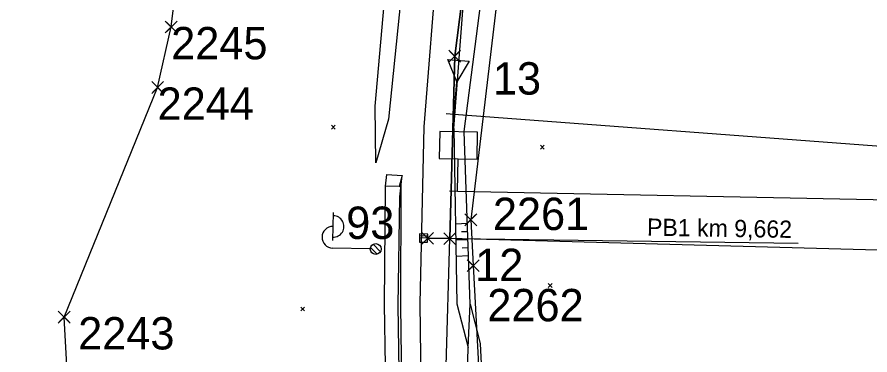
# Model space of a CAD drawing. Extents: x -866402 to -860377, y -1041908 to -1038598.
# Drawn here: x -862549.8 to -862470.8, y -1039454.6 to -1039423.3 of the extents above; entities that cross this region are included whole.
import ezdxf

# ---------------------------------------------------------------- set-up
doc = ezdxf.new("R2010")
doc.units = 0
for name, color, linetype in [('PS 01 prvky', 7, 'Continuous'), ('PS 01 trasa', 7, 'Continuous'), ('PS 02 trasa', 7, 'Continuous'), ('SO 01 trasa', 7, 'Continuous'), ('SZDC', 7, 'Continuous'), ('Vrstva 1', 7, 'Continuous'), ('Vrstva 14', 7, 'Continuous'), ('Vrstva 25', 7, 'Continuous'), ('Vrstva 48', 7, 'Continuous'), ('Vrstva 49', 7, 'Continuous'), ('Vrstva 60', 7, 'Continuous'), ('Vrstva 7', 7, 'Continuous'), ('Vrstva 8', 7, 'Continuous')]:
    doc.layers.add(name, color=color, linetype=linetype)

msp = doc.modelspace()

# ---------------------------------------------------------------- linework, layer by layer
at = {"layer": 'PS 01 prvky'}
msp.add_line((-862477.422, -1039444.285), (-862511.422, -1039443.814), dxfattribs=at)
msp.add_lwpolyline([(-862511.772, -1039444.158), (-862511.766, -1039443.408), (-862512.516, -1039443.401), (-862512.522, -1039444.151)], close=True, dxfattribs=at)
for points in [[(-862511.768, -1039443.595), (-862512.518, -1039443.589)], [(-862511.769, -1039443.783), (-862512.519, -1039443.776)]]:
    msp.add_lwpolyline(points, dxfattribs=at)
at = {"layer": 'PS 01 trasa'}
msp.add_line((-862428.08, -1039446.063), (-862509.722, -1039443.838), dxfattribs=at)
msp.add_lwpolyline([(-862500.946, -1039382.238), (-862506.583, -1039405.984), (-862509.261, -1039426.925), (-862509.722, -1039443.838), (-862511.769, -1039443.809)], dxfattribs=at)
at = {"layer": 'PS 02 trasa'}
msp.add_lwpolyline([(-862545.675, -1039649.8), (-862530.757, -1039623.443), (-862522.932, -1039604.729), (-862515.46, -1039580.555), (-862510.685, -1039555.744), (-862508.634, -1039530.584), (-862506.732, -1039509.025), (-862506.431, -1039505.647), (-862506.665, -1039501.934), (-862508.381, -1039484.78), (-862508.488, -1039483.971), (-862507.551, -1039482.903), (-862507.488, -1039481.712), (-862507.623, -1039478.057), (-862509.092, -1039477.147), (-862510.044, -1039455.637), (-862509.722, -1039443.838), (-862509.261, -1039426.925), (-862506.583, -1039405.984), (-862500.946, -1039382.238), (-862490.795, -1039355.075), (-862481.411, -1039336.582)], dxfattribs=at)
at = {"layer": 'SO 01 trasa'}
for points in [[(-862509.722, -1039443.838), (-862509.261, -1039426.925), (-862506.583, -1039405.984), (-862500.946, -1039382.238)], [(-862509.092, -1039477.147), (-862510.044, -1039455.637), (-862509.722, -1039443.838)]]:
    msp.add_lwpolyline(points, dxfattribs=at)
at = {"layer": 'SZDC'}
for points in [[(-862296.71, -1039229.87), (-862316.65, -1039230.71), (-862348.72, -1039238.93), (-862380.51, -1039253.6), (-862410.85, -1039277.18), (-862440.53, -1039308.72), (-862448.041, -1039316.665), (-862455.094, -1039324.01), (-862466.781, -1039329.472), (-862479.414, -1039335.377), (-862482.88, -1039349.12), (-862498.59, -1039394.48), (-862504.52, -1039414.78), (-862507.77, -1039442.09), (-862507.542, -1039446.341), (-862506.21, -1039471.12), (-862505.869, -1039481.526), (-862505.252, -1039500.361), (-862503.67, -1039530.107), (-862504.256, -1039560.514), (-862512.94, -1039597.44), (-862522.209, -1039619.87), (-862533.818, -1039639.468), (-862574.405, -1039691.562)], [(-862597.59, -1039662.79), (-862567.2, -1039636.61), (-862572.98, -1039634.36), (-862581.31, -1039629.28), (-862567.95, -1039608.49), (-862547.19, -1039572.66), (-862538.66, -1039537.19), (-862534.9, -1039502.5), (-862535.25, -1039489.12), (-862534.88, -1039485.46), (-862543.81, -1039480.51), (-862544.26, -1039470.12), (-862544.59, -1039466.71), (-862545.46, -1039451.11), (-862536.8, -1039429.82), (-862535.54, -1039424.21), (-862532.73, -1039401.52), (-862527.41, -1039377.43), (-862521.71, -1039358.08), (-862507.17, -1039329.53)]]:
    msp.add_lwpolyline(points, dxfattribs=at)
at = {"layer": 'Vrstva 1'}
msp.add_lwpolyline([(-862512.008, -1039476.004), (-862512.24, -1039466.872), (-862512.447, -1039449.843), (-862512.083, -1039433.477), (-862510.815, -1039417.563), (-862508.369, -1039401.798), (-862504.899, -1039386.684), (-862500.227, -1039371.447), (-862494.61, -1039356.985), (-862487.828, -1039342.57)], dxfattribs=at)
at = {"layer": 'Vrstva 14'}
for p, q in [((-862515.562, -1039437.9), (-862514.131, -1039437.986)), ((-862514.402, -1039439.011), (-862515.668, -1039438.97))]:
    msp.add_line(p, q, dxfattribs=at)
for points in [[(-862514.561, -1039499.544), (-862514.554, -1039498.529), (-862514.716, -1039492.412), (-862515.255, -1039476.387), (-862515.499, -1039467.006), (-862515.758, -1039449.95), (-862515.668, -1039438.97), (-862515.562, -1039437.9)], [(-862513.337, -1039498.511), (-862513.51, -1039492.456), (-862514.077, -1039476.314), (-862514.247, -1039466.275), (-862514.515, -1039450.046), (-862514.361, -1039439.946), (-862514.131, -1039437.986)], [(-862514.131, -1039437.986), (-862514.402, -1039439.011), (-862514.256, -1039438.985), (-862514.278, -1039450.05), (-862514.061, -1039466.962), (-862513.769, -1039476.294), (-862513.311, -1039492.497), (-862513.092, -1039498.508)]]:
    msp.add_lwpolyline(points, dxfattribs=at)
at = {"layer": 'Vrstva 25'}
for p, q in [((-862520.566, -1039444.009), (-862520.509, -1039441.41)), ((-862516.151, -1039445.047), (-862516.813, -1039444.355)), ((-862517.083, -1039444.787), (-862520.582, -1039444.709)), ((-862516.448, -1039445.279), (-862517.056, -1039444.643))]:
    msp.add_line(p, q, dxfattribs=at)
msp.add_circle((-862516.583, -1039444.798), 0.5, dxfattribs=at)
for centre, start, end in [((-862520.525, -1039442.71), 268.02331, 89.42845), ((-862520.56, -1039443.709), 88.72588, 268.72588)]:
    msp.add_arc(centre, 1, start, end, dxfattribs=at)
at = {"layer": 'Vrstva 48'}
for p, q in [((-862508.089, -1039442.443), (-862509.188, -1039442.481)), ((-862508.062, -1039443.192), (-862508.619, -1039443.211)), ((-862508.036, -1039443.942), (-862509.161, -1039443.981)), ((-862508.01, -1039444.691), (-862508.579, -1039444.711)), ((-862507.984, -1039445.441), (-862509.134, -1039445.481))]:
    msp.add_line(p, q, dxfattribs=at)
at = {"layer": 'Vrstva 49'}
for p, q in [((-862509.348, -1039433.638), (-862508.212, -1039418.733)), ((-862508.387, -1039433.888), (-862506.528, -1039419.597)), ((-862516.563, -1039436.794), (-862516.621, -1039431.557)), ((-862520.688, -1039433.32), (-862520.334, -1039433.674)), ((-862520.688, -1039433.674), (-862520.334, -1039433.32)), ((-862515.39, -1039432.755), (-862516.563, -1039436.794)), ((-862509.348, -1039433.638), (-862509.055, -1039449.866)), ((-862507.828, -1039449.914), (-862508.387, -1039433.888)), ((-862501.32, -1039435.183), (-862500.966, -1039435.537)), ((-862501.32, -1039435.537), (-862500.966, -1039435.183)), ((-862500.591, -1039448.004), (-862500.237, -1039448.358)), ((-862500.591, -1039448.358), (-862500.237, -1039448.004)), ((-862509.055, -1039449.866), (-862508.023, -1039453.925)), ((-862508.023, -1039453.925), (-862507.828, -1039449.914)), ((-862507.828, -1039449.914), (-862506.893, -1039453.565)), ((-862523.523, -1039450.179), (-862523.169, -1039450.533)), ((-862523.523, -1039450.533), (-862523.169, -1039450.179))]:
    msp.add_line(p, q, dxfattribs=at)
for points in [[(-862516.621, -1039431.557), (-862514.948, -1039412.339), (-862514.086, -1039400.292), (-862512.373, -1039384.387)], [(-862507.92, -1039385.917), (-862511.337, -1039401.116), (-862513.833, -1039417.307), (-862515.39, -1039432.755)], [(-862507.958, -1039476.321), (-862508.36, -1039466.879), (-862508.023, -1039453.925)], [(-862506.893, -1039453.565), (-862506.175, -1039467.87), (-862505.942, -1039477.1)]]:
    msp.add_lwpolyline(points, dxfattribs=at)
at = {"layer": 'Vrstva 60'}
for p, q in [((-862535.09, -1039424.66), (-862536.09, -1039423.66)), ((-862535.09, -1039423.76), (-862536.09, -1039424.76)), ((-862535.99, -1039424.66), (-862534.99, -1039423.66)), ((-862535.99, -1039423.76), (-862534.99, -1039424.76)), ((-862535.54, -1039424.21), (-862535.54, -1039424.21)), ((-862508.811, -1039427.375), (-862509.811, -1039426.375)), ((-862508.811, -1039426.475), (-862509.811, -1039427.475)), ((-862509.711, -1039427.375), (-862508.711, -1039426.375)), ((-862509.711, -1039426.475), (-862508.711, -1039427.475)), ((-862509.261, -1039426.925), (-862509.261, -1039426.925)), ((-862536.35, -1039430.27), (-862537.35, -1039429.27)), ((-862536.35, -1039429.37), (-862537.35, -1039430.37)), ((-862537.25, -1039430.27), (-862536.25, -1039429.27)), ((-862537.25, -1039429.37), (-862536.25, -1039430.37)), ((-862536.8, -1039429.82), (-862536.8, -1039429.82)), ((-862507.32, -1039442.54), (-862508.32, -1039441.54)), ((-862507.32, -1039441.64), (-862508.32, -1039442.64)), ((-862508.22, -1039442.54), (-862507.22, -1039441.54)), ((-862508.22, -1039441.64), (-862507.22, -1039442.64)), ((-862507.77, -1039442.09), (-862507.77, -1039442.09)), ((-862511.319, -1039444.259), (-862512.319, -1039443.259)), ((-862511.319, -1039443.359), (-862512.319, -1039444.359)), ((-862512.219, -1039444.259), (-862511.219, -1039443.259)), ((-862512.219, -1039443.359), (-862511.219, -1039444.359)), ((-862509.272, -1039444.288), (-862510.272, -1039443.288)), ((-862509.272, -1039443.388), (-862510.272, -1039444.388)), ((-862510.172, -1039444.288), (-862509.172, -1039443.288)), ((-862510.172, -1039443.388), (-862509.172, -1039444.388)), ((-862511.769, -1039443.809), (-862511.769, -1039443.809)), ((-862509.722, -1039443.838), (-862509.722, -1039443.838)), ((-862507.092, -1039446.791), (-862508.092, -1039445.791)), ((-862507.092, -1039445.891), (-862508.092, -1039446.891)), ((-862507.992, -1039446.791), (-862506.992, -1039445.791)), ((-862507.992, -1039445.891), (-862506.992, -1039446.891)), ((-862507.542, -1039446.341), (-862507.542, -1039446.341)), ((-862545.01, -1039451.56), (-862546.01, -1039450.56)), ((-862545.01, -1039450.66), (-862546.01, -1039451.66)), ((-862545.91, -1039451.56), (-862544.91, -1039450.56)), ((-862545.91, -1039450.66), (-862544.91, -1039451.66)), ((-862545.46, -1039451.11), (-862545.46, -1039451.11))]:
    msp.add_line(p, q, dxfattribs=at)
at = {"layer": 'Vrstva 7'}
for p, q in [((-862509.757, -1039439.418), (-862508.257, -1039439.452)), ((-862509.007, -1039439.435), (-862455.592, -1039440.513))]:
    msp.add_line(p, q, dxfattribs=at)
msp.add_lwpolyline([(-862509.007, -1039439.435), (-862508.94, -1039436.436), (-862507.191, -1039436.475), (-862507.135, -1039433.975), (-862510.634, -1039433.897), (-862510.69, -1039436.397), (-862508.94, -1039436.436)], dxfattribs=at)
at = {"layer": 'Vrstva 8'}
for p, q in [((-862510.047, -1039432.241), (-862508.551, -1039432.361)), ((-862509.299, -1039432.301), (-862455.511, -1039436.318))]:
    msp.add_line(p, q, dxfattribs=at)
msp.add_lwpolyline([(-862509.299, -1039432.301), (-862509.061, -1039429.31), (-862509.899, -1039427.237), (-862507.905, -1039427.396), (-862509.061, -1039429.31)], dxfattribs=at)

# ---------------------------------------------------------------- texts
at = {"layer": 'PS 01 prvky'}
msp.add_text('PB1 km 9,662', height=1.6, rotation=359.10707, dxfattribs=at).set_placement((-862491.445, -1039443.561))
msp.add_text('PB1 km 9,662', height=1.6, rotation=359.10707, dxfattribs=at).set_placement((-862491.445, -1039443.561))
at = {"layer": 'Vrstva 60'}
for s, p in [('2245', (-862535.54, -1039427.21)), ('13', (-862505.718, -1039430.478)), ('2244', (-862536.8, -1039432.82)), ('2261', (-862505.719, -1039443.038)), ('93', (-862519.317, -1039443.864)), ('12', (-862507.366, -1039447.769)), ('2262', (-862506.234, -1039451.499)), ('2243', (-862544.161, -1039454.11))]:
    msp.add_text(s, height=3, dxfattribs=at).set_placement(p)

doc.saveas('drawing.dxf')
